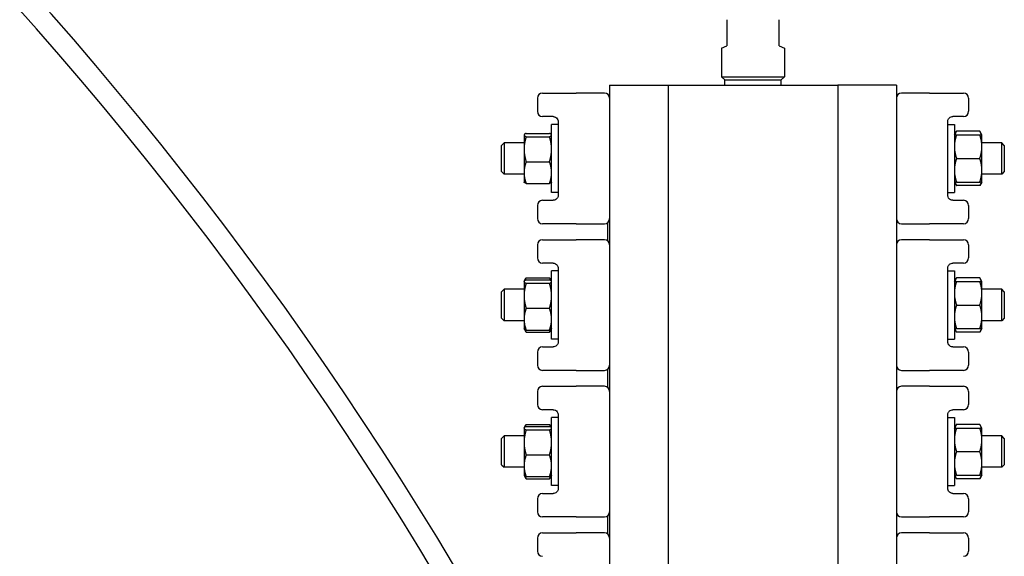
# Model space of a CAD drawing. Header units: inches. Extents: x 24 to 1128, y -69 to 748.
# Tile 275 of 656: x 448.72 to 460.47, y 313.42 to 319.83. Entities that reach past the tile are written whole.
import ezdxf

# ---------------------------------------------------------------- set-up
doc = ezdxf.new("R2010")
doc.units = ezdxf.units.IN
doc.header["$LTSCALE"] = 32
doc.header["$MEASUREMENT"] = 0
doc.layers.add('Visible (ANSI)', color=7, linetype='Continuous', lineweight=30)

msp = doc.modelspace()

# ---------------------------------------------------------------- linework, layer by layer
at = {"layer": 'Visible (ANSI)'}
for p, q in [((457.16201, 319.82742), (457.16201, 319.51492)), ((457.78701, 319.51492), (457.78701, 319.82742)), ((457.09951, 319.48903), (457.16201, 319.51492)), ((457.09951, 319.48903), (457.09951, 319.14617)), ((457.78701, 319.51492), (457.84951, 319.48903)), ((457.84951, 319.48903), (457.84951, 319.14617)), ((457.09951, 319.14617), (457.84951, 319.14617)), ((457.13701, 319.10867), (457.09951, 319.14617)), ((457.13701, 319.10867), (457.81201, 319.10867)), ((457.13865, 319.04617), (457.13701, 319.10867)), ((457.81037, 319.04617), (457.81201, 319.10867)), ((457.81201, 319.10867), (457.84951, 319.14617)), ((455.76301, 319.04617), (456.46301, 319.04617)), ((455.76301, 319.04617), (455.76301, 305.04617)), ((456.46301, 319.04617), (458.48601, 319.04617)), ((456.46301, 319.04617), (456.46301, 305.04617)), ((458.48601, 319.04617), (458.48601, 305.04617)), ((459.18601, 319.04617), (458.48601, 319.04617)), ((459.18601, 319.04617), (459.18601, 305.04617)), ((454.90051, 318.88867), (454.90051, 318.73367)), ((454.96301, 318.95117), (455.31027, 318.95117)), ((455.31027, 318.95117), (455.36575, 318.95117)), ((455.70051, 318.95117), (455.36575, 318.95117)), ((459.58327, 318.95117), (459.24851, 318.95117)), ((459.58327, 318.95117), (459.63875, 318.95117)), ((459.63875, 318.95117), (459.98601, 318.95117)), ((460.04851, 318.88867), (460.04851, 318.73367)), ((455.08801, 318.67117), (454.96301, 318.67117)), ((459.98601, 318.67117), (459.86101, 318.67117)), ((455.07051, 317.76467), (455.07051, 318.57767)), ((455.15051, 318.57767), (455.07051, 318.57767)), ((455.15051, 318.60867), (455.15051, 317.73367)), ((459.79851, 317.73367), (459.79851, 318.60867)), ((459.79851, 318.57767), (459.87851, 318.57767)), ((459.87851, 318.57767), (459.87851, 317.76467)), ((454.74151, 318.45267), (454.74273, 318.45478)), ((454.74151, 318.45267), (454.74151, 318.45057)), ((454.74151, 318.45057), (454.74151, 318.28118)), ((454.76665, 318.47037), (455.04537, 318.47037)), ((454.76665, 318.43078), (455.04537, 318.43078)), ((455.07051, 318.45267), (455.06929, 318.45478)), ((459.87851, 318.45267), (459.90365, 318.49622)), ((460.18237, 318.49622), (459.90365, 318.49622)), ((459.90365, 318.45267), (460.18237, 318.45267)), ((460.20751, 318.45267), (460.18237, 318.49622)), ((460.20751, 318.31192), (460.20751, 318.45267)), ((454.47451, 318.32742), (454.50576, 318.35867)), ((454.47451, 318.01492), (454.47451, 318.32742)), ((454.50576, 318.35867), (454.50576, 317.98367)), ((454.74151, 318.35867), (454.50576, 318.35867)), ((454.74151, 318.28118), (454.74151, 318.00177)), ((460.44326, 318.35867), (460.20751, 318.35867)), ((460.20751, 318.03042), (460.20751, 318.31192)), ((460.44326, 317.98367), (460.44326, 318.35867)), ((460.47451, 318.32742), (460.44326, 318.35867)), ((460.47451, 318.32742), (460.47451, 318.01492)), ((459.90365, 318.17117), (460.18237, 318.17117)), ((454.76665, 318.13158), (455.04537, 318.13158)), ((454.47451, 318.01492), (454.50576, 317.98367)), ((454.74151, 317.98367), (454.50576, 317.98367)), ((454.74151, 318.00177), (454.74151, 317.88967)), ((460.20751, 317.88967), (460.20751, 318.03042)), ((460.44326, 317.98367), (460.20751, 317.98367)), ((460.47451, 318.01492), (460.44326, 317.98367)), ((454.74151, 317.88967), (454.74273, 317.88756)), ((454.76665, 317.87197), (455.04537, 317.87197)), ((455.07051, 317.88967), (455.06929, 317.88756)), ((459.87851, 317.88967), (459.90365, 317.84612)), ((459.90365, 317.88967), (460.18237, 317.88967)), ((460.18237, 317.84612), (459.90365, 317.84612)), ((460.20751, 317.88967), (460.18237, 317.84612)), ((455.15051, 317.76467), (455.07051, 317.76467)), ((459.79851, 317.76467), (459.87851, 317.76467)), ((454.90051, 317.60867), (454.90051, 317.45367)), ((454.96301, 317.67117), (455.08801, 317.67117)), ((459.86101, 317.67117), (459.98601, 317.67117)), ((460.04851, 317.60867), (460.04851, 317.45367)), ((455.31027, 317.39117), (454.96301, 317.39117)), ((455.36575, 317.39117), (455.31027, 317.39117)), ((455.36575, 317.39117), (455.70051, 317.39117)), ((455.73789, 317.40358), (455.73789, 317.18876)), ((459.24851, 317.39117), (459.58327, 317.39117)), ((459.63875, 317.39117), (459.58327, 317.39117)), ((459.98601, 317.39117), (459.63875, 317.39117)), ((454.90051, 317.13867), (454.90051, 316.98367)), ((454.96301, 317.20117), (455.31027, 317.20117)), ((455.31027, 317.20117), (455.36575, 317.20117)), ((455.70051, 317.20117), (455.36575, 317.20117)), ((459.58327, 317.20117), (459.24851, 317.20117)), ((459.58327, 317.20117), (459.63875, 317.20117)), ((459.63875, 317.20117), (459.98601, 317.20117)), ((460.04851, 317.13867), (460.04851, 316.98367)), ((455.08801, 316.92117), (454.96301, 316.92117)), ((459.98601, 316.92117), (459.86101, 316.92117)), ((455.07051, 316.01467), (455.07051, 316.82767)), ((455.15051, 316.82767), (455.07051, 316.82767)), ((455.15051, 316.85867), (455.15051, 315.98367)), ((459.79851, 315.98367), (459.79851, 316.85867)), ((459.79851, 316.82767), (459.87851, 316.82767)), ((459.87851, 316.82767), (459.87851, 316.01467)), ((454.74151, 316.70267), (454.74273, 316.70478)), ((454.74151, 316.70267), (454.74151, 316.70057)), ((454.74151, 316.70057), (454.74151, 316.53118)), ((454.74273, 316.70478), (454.76375, 316.74119)), ((454.76665, 316.74609), (455.04537, 316.74609)), ((454.76665, 316.72037), (455.04537, 316.72037)), ((454.76665, 316.68078), (455.04537, 316.68078)), ((455.06929, 316.70478), (455.04827, 316.74119)), ((455.07051, 316.70267), (455.06929, 316.70478)), ((459.87851, 316.70267), (459.90365, 316.74622)), ((460.18237, 316.74622), (459.90365, 316.74622)), ((459.90365, 316.70267), (460.18237, 316.70267)), ((460.20751, 316.70267), (460.18237, 316.74622)), ((460.20751, 316.56192), (460.20751, 316.70267)), ((454.47451, 316.57742), (454.50576, 316.60867)), ((454.47451, 316.26492), (454.47451, 316.57742)), ((454.50576, 316.60867), (454.50576, 316.23367)), ((454.74151, 316.60867), (454.50576, 316.60867)), ((454.74151, 316.53118), (454.74151, 316.25177)), ((460.44326, 316.60867), (460.20751, 316.60867)), ((460.20751, 316.28042), (460.20751, 316.56192)), ((460.44326, 316.23367), (460.44326, 316.60867)), ((460.47451, 316.57742), (460.44326, 316.60867)), ((460.47451, 316.57742), (460.47451, 316.26492)), ((459.90365, 316.42117), (460.18237, 316.42117)), ((454.76665, 316.38158), (455.04537, 316.38158)), ((460.20751, 316.13967), (460.20751, 316.28042)), ((454.47451, 316.26492), (454.50576, 316.23367)), ((454.74151, 316.23367), (454.50576, 316.23367)), ((454.74151, 316.25177), (454.74151, 316.13967)), ((460.44326, 316.23367), (460.20751, 316.23367)), ((460.47451, 316.26492), (460.44326, 316.23367)), ((454.74151, 316.13967), (454.74273, 316.13756)), ((454.74273, 316.13756), (454.76375, 316.10115)), ((454.76665, 316.12197), (455.04537, 316.12197)), ((454.76665, 316.09625), (455.04537, 316.09625)), ((455.06929, 316.13756), (455.04827, 316.10115)), ((455.07051, 316.13967), (455.06929, 316.13756)), ((459.87851, 316.13967), (459.90365, 316.09612)), ((459.90365, 316.13967), (460.18237, 316.13967)), ((460.18237, 316.09612), (459.90365, 316.09612)), ((460.20751, 316.13967), (460.18237, 316.09612)), ((455.15051, 316.01467), (455.07051, 316.01467)), ((459.79851, 316.01467), (459.87851, 316.01467)), ((454.90051, 315.85867), (454.90051, 315.70367)), ((454.96301, 315.92117), (455.08801, 315.92117)), ((459.86101, 315.92117), (459.98601, 315.92117)), ((460.04851, 315.85867), (460.04851, 315.70367)), ((455.31027, 315.64117), (454.96301, 315.64117)), ((455.36575, 315.64117), (455.31027, 315.64117)), ((455.36575, 315.64117), (455.70051, 315.64117)), ((455.73789, 315.65358), (455.73789, 315.43876)), ((459.24851, 315.64117), (459.58327, 315.64117)), ((459.63875, 315.64117), (459.58327, 315.64117)), ((459.98601, 315.64117), (459.63875, 315.64117)), ((454.90051, 315.38867), (454.90051, 315.23367)), ((454.96301, 315.45117), (455.31027, 315.45117)), ((455.31027, 315.45117), (455.36575, 315.45117)), ((455.70051, 315.45117), (455.36575, 315.45117)), ((459.58327, 315.45117), (459.24851, 315.45117)), ((459.58327, 315.45117), (459.63875, 315.45117)), ((459.63875, 315.45117), (459.98601, 315.45117)), ((460.04851, 315.38867), (460.04851, 315.23367)), ((455.08801, 315.17117), (454.96301, 315.17117)), ((455.15051, 315.10867), (455.15051, 314.23367)), ((459.79851, 314.23367), (459.79851, 315.10867)), ((459.98601, 315.17117), (459.86101, 315.17117)), ((454.74273, 314.95478), (454.76375, 314.99119)), ((454.76665, 314.99609), (455.04537, 314.99609)), ((455.06929, 314.95478), (455.04827, 314.99119)), ((455.07051, 314.26467), (455.07051, 315.07767)), ((455.15051, 315.07767), (455.07051, 315.07767)), ((459.79851, 315.07767), (459.87851, 315.07767)), ((459.87851, 315.07767), (459.87851, 314.26467)), ((459.87851, 314.95267), (459.90365, 314.99622)), ((460.18237, 314.99622), (459.90365, 314.99622)), ((460.20751, 314.95267), (460.18237, 314.99622)), ((454.74151, 314.95267), (454.74273, 314.95478)), ((454.74151, 314.95267), (454.74151, 314.95057)), ((454.74151, 314.95057), (454.74151, 314.78118)), ((454.76665, 314.97037), (455.04537, 314.97037)), ((454.76665, 314.93078), (455.04537, 314.93078)), ((455.07051, 314.95267), (455.06929, 314.95478)), ((459.90365, 314.95267), (460.18237, 314.95267)), ((460.20751, 314.81192), (460.20751, 314.95267)), ((454.47451, 314.82742), (454.50576, 314.85867)), ((454.47451, 314.51492), (454.47451, 314.82742)), ((454.50576, 314.85867), (454.50576, 314.48367)), ((454.74151, 314.85867), (454.50576, 314.85867)), ((454.74151, 314.78118), (454.74151, 314.50177)), ((460.44326, 314.85867), (460.20751, 314.85867)), ((460.20751, 314.53042), (460.20751, 314.81192)), ((460.44326, 314.48367), (460.44326, 314.85867)), ((460.47451, 314.82742), (460.44326, 314.85867)), ((460.47451, 314.82742), (460.47451, 314.51492)), ((459.90365, 314.67117), (460.18237, 314.67117)), ((454.76665, 314.63158), (455.04537, 314.63158)), ((460.20751, 314.38967), (460.20751, 314.53042)), ((454.47451, 314.51492), (454.50576, 314.48367)), ((454.74151, 314.48367), (454.50576, 314.48367)), ((454.74151, 314.50177), (454.74151, 314.38967)), ((460.44326, 314.48367), (460.20751, 314.48367)), ((460.47451, 314.51492), (460.44326, 314.48367)), ((454.74151, 314.38967), (454.74273, 314.38756)), ((454.74273, 314.38756), (454.76375, 314.35115)), ((454.76665, 314.37197), (455.04537, 314.37197)), ((454.76665, 314.34625), (455.04537, 314.34625)), ((455.06929, 314.38756), (455.04827, 314.35115)), ((455.07051, 314.38967), (455.06929, 314.38756)), ((459.87851, 314.38967), (459.90365, 314.34612)), ((459.90365, 314.38967), (460.18237, 314.38967)), ((460.18237, 314.34612), (459.90365, 314.34612)), ((460.20751, 314.38967), (460.18237, 314.34612)), ((454.96301, 314.17117), (455.08801, 314.17117)), ((455.15051, 314.26467), (455.07051, 314.26467)), ((459.79851, 314.26467), (459.87851, 314.26467)), ((459.86101, 314.17117), (459.98601, 314.17117)), ((454.90051, 314.10867), (454.90051, 313.95367)), ((460.04851, 314.10867), (460.04851, 313.95367)), ((455.31027, 313.89117), (454.96301, 313.89117)), ((455.36575, 313.89117), (455.31027, 313.89117)), ((455.36575, 313.89117), (455.70051, 313.89117)), ((455.73789, 313.90358), (455.73789, 313.68876)), ((459.24851, 313.89117), (459.58327, 313.89117)), ((459.63875, 313.89117), (459.58327, 313.89117)), ((459.98601, 313.89117), (459.63875, 313.89117)), ((454.96301, 313.70117), (455.31027, 313.70117)), ((455.31027, 313.70117), (455.36575, 313.70117)), ((455.70051, 313.70117), (455.36575, 313.70117)), ((459.58327, 313.70117), (459.24851, 313.70117)), ((459.58327, 313.70117), (459.63875, 313.70117)), ((459.63875, 313.70117), (459.98601, 313.70117)), ((454.90051, 313.63867), (454.90051, 313.48367)), ((460.04851, 313.63867), (460.04851, 313.48367))]:
    msp.add_line(p, q, dxfattribs=at)
for centre, radius, start, end in [((415.62125, 290.39305), 44.62029, 28.225777, 94.726002), ((415.62125, 290.39305), 44.37029, 28.197664, 94.722655), ((454.96301, 318.88867), 0.0625, 90, 180), ((455.70051, 318.88867), 0.0625, 0, 90), ((459.24851, 318.88867), 0.0625, 90, 180), ((459.98601, 318.88867), 0.0625, 0, 90), ((454.96301, 318.73367), 0.0625, 180, 270), ((459.98601, 318.73367), 0.0625, 270, 0), ((454.96301, 317.60867), 0.0625, 90, 180), ((459.98601, 317.60867), 0.0625, 0, 90), ((454.96301, 317.45367), 0.0625, 180, 270), ((455.70051, 317.45367), 0.0625, 270, 0), ((459.24851, 317.45367), 0.0625, 180, 270), ((459.98601, 317.45367), 0.0625, 270, 0), ((454.96301, 317.13867), 0.0625, 90, 180), ((455.70051, 317.13867), 0.0625, 0, 90), ((459.24851, 317.13867), 0.0625, 90, 180), ((459.98601, 317.13867), 0.0625, 0, 90), ((454.96301, 316.98367), 0.0625, 180, 270), ((459.98601, 316.98367), 0.0625, 270, 0), ((454.96301, 315.85867), 0.0625, 90, 180), ((459.98601, 315.85867), 0.0625, 0, 90), ((454.96301, 315.70367), 0.0625, 180, 270), ((455.70051, 315.70367), 0.0625, 270, 0), ((459.24851, 315.70367), 0.0625, 180, 270), ((459.98601, 315.70367), 0.0625, 270, 0), ((454.96301, 315.38867), 0.0625, 90, 180), ((455.70051, 315.38867), 0.0625, 0, 90), ((459.24851, 315.38867), 0.0625, 90, 180), ((459.98601, 315.38867), 0.0625, 0, 90), ((454.96301, 315.23367), 0.0625, 180, 270), ((459.98601, 315.23367), 0.0625, 270, 0), ((454.96301, 314.10867), 0.0625, 90, 180), ((459.98601, 314.10867), 0.0625, 0, 90), ((454.96301, 313.95367), 0.0625, 180, 270), ((455.70051, 313.95367), 0.0625, 270, 0), ((459.24851, 313.95367), 0.0625, 180, 270), ((459.98601, 313.95367), 0.0625, 270, 0), ((454.96301, 313.63867), 0.0625, 90, 180), ((455.70051, 313.63867), 0.0625, 0, 90), ((459.24851, 313.63867), 0.0625, 90, 180), ((459.98601, 313.63867), 0.0625, 0, 90), ((454.96301, 313.48367), 0.0625, 180, 270), ((459.98601, 313.48367), 0.0625, 270, 0)]:
    msp.add_arc(centre, radius, start, end, dxfattribs=at)
for points, knots in [([(455.08801, 318.67117), (455.09282, 318.67117), (455.09788, 318.67062), (455.11144, 318.66725), (455.12026, 318.66324), (455.13578, 318.65014), (455.14252, 318.64132), (455.1491, 318.62376), (455.15051, 318.61623), (455.15051, 318.60867)], [0, 0, 0, 0, 0.122052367, 0.122052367, 0.317336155, 0.317336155, 0.498186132, 0.498186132, 0.613337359, 0.613337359, 0.613337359, 0.613337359]), ([(459.79851, 318.60867), (459.79851, 318.61214), (459.7988, 318.61561), (459.80028, 318.62444), (459.80191, 318.62967), (459.80693, 318.64073), (459.81068, 318.64625), (459.81941, 318.65579), (459.82443, 318.65969), (459.83671, 318.66685), (459.84404, 318.66923), (459.85441, 318.67092), (459.85777, 318.67117), (459.86101, 318.67117)], [0, 0, 0, 0, 0.052872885, 0.052872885, 0.137469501, 0.137469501, 0.247445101, 0.247445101, 0.365265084, 0.365265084, 0.531005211, 0.531005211, 0.613329, 0.613329, 0.613329, 0.613329]), ([(455.15051, 317.73367), (455.15051, 317.7302), (455.15022, 317.72673), (455.14874, 317.7179), (455.14711, 317.71267), (455.1421, 317.7016), (455.13834, 317.69609), (455.12961, 317.68655), (455.12459, 317.68265), (455.11231, 317.67549), (455.10498, 317.67311), (455.09461, 317.67142), (455.09125, 317.67117), (455.08801, 317.67117)], [0, 0, 0, 0, 0.052872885, 0.052872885, 0.137469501, 0.137469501, 0.247445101, 0.247445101, 0.365289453, 0.365289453, 0.531049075, 0.531049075, 0.613328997, 0.613328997, 0.613328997, 0.613328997]), ([(459.86101, 317.67117), (459.8562, 317.67117), (459.85114, 317.67172), (459.83758, 317.67509), (459.82876, 317.67911), (459.81324, 317.69221), (459.80649, 317.70104), (459.79992, 317.71859), (459.79851, 317.72612), (459.79851, 317.73367)], [0, 0, 0, 0, 0.122084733, 0.122084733, 0.317420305, 0.317420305, 0.498259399, 0.498259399, 0.613337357, 0.613337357, 0.613337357, 0.613337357]), ([(455.08801, 316.92117), (455.09282, 316.92117), (455.09788, 316.92062), (455.11144, 316.91725), (455.12026, 316.91324), (455.13578, 316.90014), (455.14252, 316.89132), (455.1491, 316.87376), (455.15051, 316.86623), (455.15051, 316.85867)], [0, 0, 0, 0, 0.122052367, 0.122052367, 0.317336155, 0.317336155, 0.498186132, 0.498186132, 0.613337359, 0.613337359, 0.613337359, 0.613337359]), ([(459.79851, 316.85867), (459.79851, 316.86214), (459.7988, 316.86561), (459.80028, 316.87444), (459.80191, 316.87967), (459.80693, 316.89073), (459.81068, 316.89625), (459.81941, 316.90579), (459.82443, 316.90969), (459.83671, 316.91685), (459.84404, 316.91923), (459.85441, 316.92092), (459.85777, 316.92117), (459.86101, 316.92117)], [0, 0, 0, 0, 0.052872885, 0.052872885, 0.137469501, 0.137469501, 0.247445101, 0.247445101, 0.365265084, 0.365265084, 0.531005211, 0.531005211, 0.613329, 0.613329, 0.613329, 0.613329]), ([(455.15051, 315.98367), (455.15051, 315.9802), (455.15022, 315.97673), (455.14874, 315.9679), (455.14711, 315.96267), (455.1421, 315.9516), (455.13834, 315.94609), (455.12961, 315.93655), (455.12459, 315.93265), (455.11231, 315.92549), (455.10498, 315.92311), (455.09461, 315.92142), (455.09125, 315.92117), (455.08801, 315.92117)], [0, 0, 0, 0, 0.052872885, 0.052872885, 0.137469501, 0.137469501, 0.247445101, 0.247445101, 0.365289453, 0.365289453, 0.531049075, 0.531049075, 0.613328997, 0.613328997, 0.613328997, 0.613328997]), ([(459.86101, 315.92117), (459.8562, 315.92117), (459.85114, 315.92172), (459.83758, 315.92509), (459.82876, 315.92911), (459.81324, 315.94221), (459.80649, 315.95104), (459.79992, 315.96859), (459.79851, 315.97612), (459.79851, 315.98367)], [0, 0, 0, 0, 0.122084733, 0.122084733, 0.317420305, 0.317420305, 0.498259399, 0.498259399, 0.613337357, 0.613337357, 0.613337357, 0.613337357]), ([(455.08801, 315.17117), (455.09282, 315.17117), (455.09788, 315.17062), (455.11144, 315.16725), (455.12026, 315.16324), (455.13578, 315.15014), (455.14252, 315.14132), (455.1491, 315.12376), (455.15051, 315.11623), (455.15051, 315.10867)], [0, 0, 0, 0, 0.122052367, 0.122052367, 0.317336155, 0.317336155, 0.498186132, 0.498186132, 0.613337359, 0.613337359, 0.613337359, 0.613337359]), ([(459.79851, 315.10867), (459.79851, 315.11214), (459.7988, 315.11561), (459.80028, 315.12444), (459.80191, 315.12967), (459.80693, 315.14073), (459.81068, 315.14625), (459.81941, 315.15579), (459.82443, 315.15969), (459.83671, 315.16685), (459.84404, 315.16923), (459.85441, 315.17092), (459.85777, 315.17117), (459.86101, 315.17117)], [0, 0, 0, 0, 0.052872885, 0.052872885, 0.137469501, 0.137469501, 0.247445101, 0.247445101, 0.365265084, 0.365265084, 0.531005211, 0.531005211, 0.613329, 0.613329, 0.613329, 0.613329]), ([(455.15051, 314.23367), (455.15051, 314.2302), (455.15022, 314.22673), (455.14874, 314.2179), (455.14711, 314.21267), (455.1421, 314.2016), (455.13834, 314.19609), (455.12961, 314.18655), (455.12459, 314.18265), (455.11231, 314.17549), (455.10498, 314.17311), (455.09461, 314.17142), (455.09125, 314.17117), (455.08801, 314.17117)], [0, 0, 0, 0, 0.052872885, 0.052872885, 0.137469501, 0.137469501, 0.247445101, 0.247445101, 0.365289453, 0.365289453, 0.531049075, 0.531049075, 0.613328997, 0.613328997, 0.613328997, 0.613328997]), ([(459.86101, 314.17117), (459.8562, 314.17117), (459.85114, 314.17172), (459.83758, 314.17509), (459.82876, 314.17911), (459.81324, 314.19221), (459.80649, 314.20104), (459.79992, 314.21859), (459.79851, 314.22612), (459.79851, 314.23367)], [0, 0, 0, 0, 0.122084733, 0.122084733, 0.317420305, 0.317420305, 0.498259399, 0.498259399, 0.613337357, 0.613337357, 0.613337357, 0.613337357])]:
    msp.add_open_spline(points, degree=3, knots=knots, dxfattribs=at)
for points, weights in [([(454.76665, 318.47037), (454.74151, 318.45976), (454.74151, 318.45057)], [1, 1.0379548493, 1]), ([(454.74151, 318.45057), (454.74151, 318.44139), (454.76665, 318.43078)], [1, 1.0379548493, 1]), ([(454.76665, 318.43078), (454.74151, 318.35061), (454.74151, 318.28118)], [1, 1.0379548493, 1]), ([(455.07051, 318.45057), (455.07051, 318.45976), (455.04537, 318.47037)], [1, 1.0379548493, 1]), ([(455.04537, 318.43078), (455.07051, 318.44139), (455.07051, 318.45057)], [1, 1.0379548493, 1]), ([(455.07051, 318.28118), (455.07051, 318.35061), (455.04537, 318.43078)], [1, 1.0379548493, 1]), ([(459.87851, 318.45267), (459.87851, 318.45267), (459.90365, 318.45267)], [1, 1.0379548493, 1]), ([(459.90365, 318.45267), (459.87851, 318.37724), (459.87851, 318.31192)], [1, 1.0379548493, 1]), ([(459.90365, 318.49622), (459.8904, 318.47326), (459.88424, 318.45267)], [1, 1.01965956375, 1.01895290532]), ([(460.20178, 318.45267), (460.19563, 318.47326), (460.18237, 318.49622)], [1.01895290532, 1.01965956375, 1]), ([(460.18237, 318.45267), (460.20751, 318.45267), (460.20751, 318.45267)], [1, 1.0379548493, 1]), ([(460.20751, 318.31192), (460.20751, 318.37724), (460.18237, 318.45267)], [1, 1.0379548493, 1]), ([(454.74151, 318.28118), (454.74151, 318.21175), (454.76665, 318.13158)], [1, 1.0379548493, 1]), ([(455.04537, 318.13158), (455.07051, 318.21175), (455.07051, 318.28118)], [1, 1.0379548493, 1]), ([(459.87851, 318.31192), (459.87851, 318.2466), (459.90365, 318.17117)], [1, 1.0379548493, 1]), ([(460.18237, 318.17117), (460.20751, 318.2466), (460.20751, 318.31192)], [1, 1.0379548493, 1]), ([(459.90365, 318.17117), (459.87851, 318.09574), (459.87851, 318.03042)], [1, 1.0379548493, 1]), ([(460.20751, 318.03042), (460.20751, 318.09574), (460.18237, 318.17117)], [1, 1.0379548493, 1]), ([(454.76665, 318.13158), (454.74151, 318.06202), (454.74151, 318.00177)], [1, 1.0379548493, 1]), ([(455.07051, 318.00177), (455.07051, 318.06202), (455.04537, 318.13158)], [1, 1.0379548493, 1]), ([(454.74151, 318.00177), (454.74151, 317.94153), (454.76665, 317.87197)], [1, 1.0379548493, 1]), ([(455.04537, 317.87197), (455.07051, 317.94153), (455.07051, 318.00177)], [1, 1.0379548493, 1]), ([(459.87851, 318.03042), (459.87851, 317.9651), (459.90365, 317.88967)], [1, 1.0379548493, 1]), ([(460.18237, 317.88967), (460.20751, 317.9651), (460.20751, 318.03042)], [1, 1.0379548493, 1]), ([(454.76665, 317.87197), (454.74692, 317.88029), (454.74273, 317.88756)], [1, 1.02954253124, 1.01309562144]), ([(455.06929, 317.88756), (455.0651, 317.88029), (455.04537, 317.87197)], [1.01309562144, 1.02954253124, 1]), ([(459.90365, 317.88967), (459.87851, 317.88967), (459.87851, 317.88967)], [1, 1.0379548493, 1]), ([(459.88424, 317.88967), (459.8904, 317.86908), (459.90365, 317.84612)], [1.01895290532, 1.01965956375, 1]), ([(460.20751, 317.88967), (460.20751, 317.88967), (460.18237, 317.88967)], [1, 1.0379548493, 1]), ([(460.18237, 317.84612), (460.19563, 317.86908), (460.20178, 317.88967)], [1, 1.01965956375, 1.01895290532]), ([(454.76665, 316.72037), (454.74151, 316.70976), (454.74151, 316.70057)], [1, 1.0379548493, 1]), ([(454.74151, 316.70057), (454.74151, 316.69139), (454.76665, 316.68078)], [1, 1.0379548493, 1]), ([(454.76665, 316.68078), (454.74151, 316.60061), (454.74151, 316.53118)], [1, 1.0379548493, 1]), ([(454.76665, 316.74609), (454.75566, 316.72798), (454.74959, 316.71152)], [1, 1.01624676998, 1.01858451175]), ([(455.06244, 316.71152), (455.05636, 316.72798), (455.04537, 316.74609)], [1.01858451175, 1.01624676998, 1]), ([(455.07051, 316.70057), (455.07051, 316.70976), (455.04537, 316.72037)], [1, 1.0379548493, 1]), ([(455.04537, 316.68078), (455.07051, 316.69139), (455.07051, 316.70057)], [1, 1.0379548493, 1]), ([(455.07051, 316.53118), (455.07051, 316.60061), (455.04537, 316.68078)], [1, 1.0379548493, 1]), ([(459.87851, 316.70267), (459.87851, 316.70267), (459.90365, 316.70267)], [1, 1.0379548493, 1]), ([(459.90365, 316.70267), (459.87851, 316.62724), (459.87851, 316.56192)], [1, 1.0379548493, 1]), ([(459.90365, 316.74622), (459.8904, 316.72326), (459.88424, 316.70267)], [1, 1.01965956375, 1.01895290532]), ([(460.20178, 316.70267), (460.19563, 316.72326), (460.18237, 316.74622)], [1.01895290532, 1.01965956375, 1]), ([(460.18237, 316.70267), (460.20751, 316.70267), (460.20751, 316.70267)], [1, 1.0379548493, 1]), ([(460.20751, 316.56192), (460.20751, 316.62724), (460.18237, 316.70267)], [1, 1.0379548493, 1]), ([(454.74151, 316.53118), (454.74151, 316.46175), (454.76665, 316.38158)], [1, 1.0379548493, 1]), ([(455.04537, 316.38158), (455.07051, 316.46175), (455.07051, 316.53118)], [1, 1.0379548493, 1]), ([(459.87851, 316.56192), (459.87851, 316.4966), (459.90365, 316.42117)], [1, 1.0379548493, 1]), ([(460.18237, 316.42117), (460.20751, 316.4966), (460.20751, 316.56192)], [1, 1.0379548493, 1]), ([(459.90365, 316.42117), (459.87851, 316.34574), (459.87851, 316.28042)], [1, 1.0379548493, 1]), ([(460.20751, 316.28042), (460.20751, 316.34574), (460.18237, 316.42117)], [1, 1.0379548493, 1]), ([(454.76665, 316.38158), (454.74151, 316.31202), (454.74151, 316.25177)], [1, 1.0379548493, 1]), ([(455.07051, 316.25177), (455.07051, 316.31202), (455.04537, 316.38158)], [1, 1.0379548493, 1]), ([(459.87851, 316.28042), (459.87851, 316.2151), (459.90365, 316.13967)], [1, 1.0379548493, 1]), ([(460.18237, 316.13967), (460.20751, 316.2151), (460.20751, 316.28042)], [1, 1.0379548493, 1]), ([(454.74151, 316.25177), (454.74151, 316.19153), (454.76665, 316.12197)], [1, 1.0379548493, 1]), ([(455.04537, 316.12197), (455.07051, 316.19153), (455.07051, 316.25177)], [1, 1.0379548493, 1]), ([(454.76665, 316.12197), (454.74692, 316.13029), (454.74273, 316.13756)], [1, 1.02954253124, 1.01309562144]), ([(454.75119, 316.12976), (454.75703, 316.11372), (454.76665, 316.09625)], [1.01777583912, 1.01420217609, 1]), ([(454.76665, 316.09625), (454.76515, 316.09872), (454.76375, 316.10115)], [1, 1.00218611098, 1.00412039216]), ([(455.06929, 316.13756), (455.0651, 316.13029), (455.04537, 316.12197)], [1.01309562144, 1.02954253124, 1]), ([(455.04537, 316.09625), (455.055, 316.11372), (455.06084, 316.12976)], [1, 1.01420217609, 1.01777583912]), ([(455.04827, 316.10115), (455.04687, 316.09872), (455.04537, 316.09625)], [1.00412039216, 1.00218611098, 1]), ([(459.90365, 316.13967), (459.87851, 316.13967), (459.87851, 316.13967)], [1, 1.0379548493, 1]), ([(459.88424, 316.13967), (459.8904, 316.11908), (459.90365, 316.09612)], [1.01895290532, 1.01965956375, 1]), ([(460.20751, 316.13967), (460.20751, 316.13967), (460.18237, 316.13967)], [1, 1.0379548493, 1]), ([(460.18237, 316.09612), (460.19563, 316.11908), (460.20178, 316.13967)], [1, 1.01965956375, 1.01895290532]), ([(454.76665, 314.99609), (454.75566, 314.97798), (454.74959, 314.96152)], [1, 1.01624676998, 1.01858451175]), ([(455.06244, 314.96152), (455.05636, 314.97798), (455.04537, 314.99609)], [1.01858451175, 1.01624676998, 1]), ([(459.90365, 314.99622), (459.8904, 314.97326), (459.88424, 314.95267)], [1, 1.01965956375, 1.01895290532]), ([(460.20178, 314.95267), (460.19563, 314.97326), (460.18237, 314.99622)], [1.01895290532, 1.01965956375, 1]), ([(454.76665, 314.97037), (454.74151, 314.95976), (454.74151, 314.95057)], [1, 1.0379548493, 1]), ([(454.74151, 314.95057), (454.74151, 314.94139), (454.76665, 314.93078)], [1, 1.0379548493, 1]), ([(454.76665, 314.93078), (454.74151, 314.85061), (454.74151, 314.78118)], [1, 1.0379548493, 1]), ([(455.07051, 314.95057), (455.07051, 314.95976), (455.04537, 314.97037)], [1, 1.0379548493, 1]), ([(455.04537, 314.93078), (455.07051, 314.94139), (455.07051, 314.95057)], [1, 1.0379548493, 1]), ([(455.07051, 314.78118), (455.07051, 314.85061), (455.04537, 314.93078)], [1, 1.0379548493, 1]), ([(459.87851, 314.95267), (459.87851, 314.95267), (459.90365, 314.95267)], [1, 1.0379548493, 1]), ([(459.90365, 314.95267), (459.87851, 314.87724), (459.87851, 314.81192)], [1, 1.0379548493, 1]), ([(460.18237, 314.95267), (460.20751, 314.95267), (460.20751, 314.95267)], [1, 1.0379548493, 1]), ([(460.20751, 314.81192), (460.20751, 314.87724), (460.18237, 314.95267)], [1, 1.0379548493, 1]), ([(454.74151, 314.78118), (454.74151, 314.71175), (454.76665, 314.63158)], [1, 1.0379548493, 1]), ([(455.04537, 314.63158), (455.07051, 314.71175), (455.07051, 314.78118)], [1, 1.0379548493, 1]), ([(459.87851, 314.81192), (459.87851, 314.7466), (459.90365, 314.67117)], [1, 1.0379548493, 1]), ([(460.18237, 314.67117), (460.20751, 314.7466), (460.20751, 314.81192)], [1, 1.0379548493, 1]), ([(459.90365, 314.67117), (459.87851, 314.59574), (459.87851, 314.53042)], [1, 1.0379548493, 1]), ([(460.20751, 314.53042), (460.20751, 314.59574), (460.18237, 314.67117)], [1, 1.0379548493, 1]), ([(454.76665, 314.63158), (454.74151, 314.56202), (454.74151, 314.50177)], [1, 1.0379548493, 1]), ([(455.07051, 314.50177), (455.07051, 314.56202), (455.04537, 314.63158)], [1, 1.0379548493, 1]), ([(459.87851, 314.53042), (459.87851, 314.4651), (459.90365, 314.38967)], [1, 1.0379548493, 1]), ([(460.18237, 314.38967), (460.20751, 314.4651), (460.20751, 314.53042)], [1, 1.0379548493, 1]), ([(454.74151, 314.50177), (454.74151, 314.44153), (454.76665, 314.37197)], [1, 1.0379548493, 1]), ([(455.04537, 314.37197), (455.07051, 314.44153), (455.07051, 314.50177)], [1, 1.0379548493, 1]), ([(454.76665, 314.37197), (454.74692, 314.38029), (454.74273, 314.38756)], [1, 1.02954253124, 1.01309562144]), ([(454.75119, 314.37976), (454.75703, 314.36372), (454.76665, 314.34625)], [1.01777583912, 1.01420217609, 1]), ([(454.76665, 314.34625), (454.76515, 314.34872), (454.76375, 314.35115)], [1, 1.00218611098, 1.00412039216]), ([(455.06929, 314.38756), (455.0651, 314.38029), (455.04537, 314.37197)], [1.01309562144, 1.02954253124, 1]), ([(455.04537, 314.34625), (455.055, 314.36372), (455.06084, 314.37976)], [1, 1.01420217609, 1.01777583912]), ([(455.04827, 314.35115), (455.04687, 314.34872), (455.04537, 314.34625)], [1.00412039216, 1.00218611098, 1]), ([(459.90365, 314.38967), (459.87851, 314.38967), (459.87851, 314.38967)], [1, 1.0379548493, 1]), ([(459.88424, 314.38967), (459.8904, 314.36908), (459.90365, 314.34612)], [1.01895290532, 1.01965956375, 1]), ([(460.20751, 314.38967), (460.20751, 314.38967), (460.18237, 314.38967)], [1, 1.0379548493, 1]), ([(460.18237, 314.34612), (460.19563, 314.36908), (460.20178, 314.38967)], [1, 1.01965956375, 1.01895290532])]:
    msp.add_rational_spline(points, weights, degree=2, dxfattribs=at)

doc.saveas('drawing.dxf')
